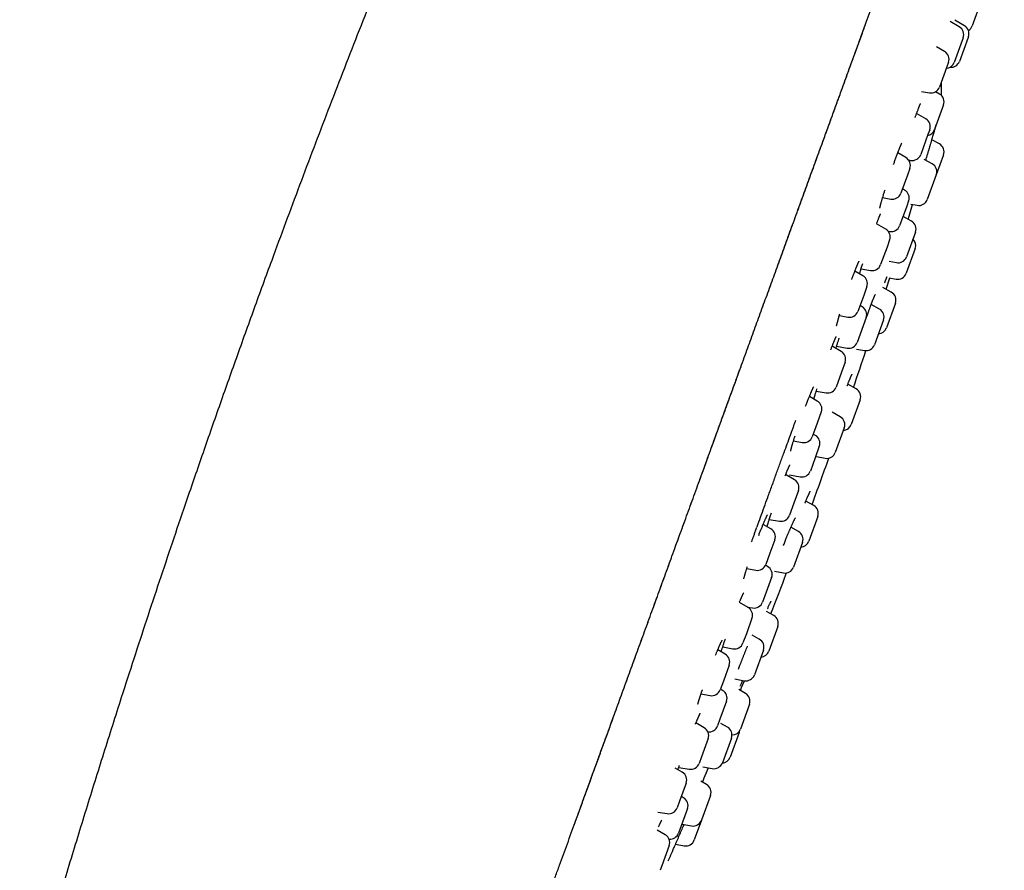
# Model space of a CAD drawing. Header units: millimetres. Extents: x 8 to 562, y 12 to 805.
# Tile 537 of 538: x 500 to 554, y 728 to 775. Entities that reach past the tile are written whole.
import ezdxf

# ---------------------------------------------------------------- set-up
doc = ezdxf.new("R2010")
doc.units = ezdxf.units.MM

msp = doc.modelspace()

# ---------------------------------------------------------------- linework, layer by layer
at = {"color": 7, "linetype": 'Continuous', "lineweight": 30}
for p, q in [((553.162, 775.863), (552.664, 774.497)), ((551.94, 774.447), (551.432, 774.74)), ((552.228, 774.506), (551.687, 774.819)), ((552.104, 773.689), (551.66, 772.47)), ((552.427, 773.845), (551.948, 772.529)), ((552.16, 773.843), (552.104, 773.689)), ((552.448, 773.902), (552.427, 773.845)), ((551.124, 773.081), (550.67, 773.344)), ((551.344, 772.477), (551.253, 772.226)), ((551.253, 772.226), (550.844, 771.105)), ((550.948, 770.641), (550.948, 771.39)), ((549.85, 770.86), (550.288, 770.783)), ((550.849, 770.717), (550.627, 770.844)), ((550.079, 769.333), (549.57, 769.627)), ((551.012, 769.959), (550.569, 768.74)), ((551.068, 770.113), (551.012, 769.959)), ((550.299, 768.729), (550.202, 768.464)), ((550.62, 768.851), (550.629, 768.877)), ((550.202, 768.464), (549.799, 767.356)), ((550.845, 767.944), (550.422, 768.182)), ((548.978, 767.184), (548.526, 767.445)), ((549.125, 767.056), (549.242, 767.035)), ((550.443, 766.839), (549.996, 767.091)), ((551.069, 767.337), (550.667, 766.232)), ((549.198, 766.58), (549.065, 766.218)), ((549.065, 766.218), (548.698, 765.208)), ((550.667, 766.232), (550.167, 764.859)), ((548.909, 765.386), (548.788, 765.456)), ((547.686, 764.966), (548.141, 764.886)), ((549.128, 764.782), (549.023, 764.492)), ((549.023, 764.492), (548.629, 763.409)), ((549.248, 764.606), (549.606, 764.539)), ((549.285, 763.657), (548.825, 763.916)), ((547.855, 763.223), (547.349, 763.515)), ((547.996, 763.101), (548.072, 763.088)), ((549.509, 763.05), (549.009, 761.677)), ((548.075, 762.619), (547.93, 762.22)), ((547.93, 762.22), (547.575, 761.246)), ((549.497, 762.14), (548.997, 760.767)), ((548.049, 761.431), (548.448, 761.357)), ((546.593, 760.632), (546.146, 760.89)), ((546.49, 761.018), (547.019, 760.925)), ((547.877, 759.881), (548.08, 760.514)), ((548.04, 760.521), (548.435, 760.447)), ((541.437, 760.023), (541.469, 760.113)), ((546.813, 760.028), (546.635, 759.541)), ((548.169, 759.716), (547.704, 759.977)), ((546.635, 759.541), (546.313, 758.655)), ((541.021, 758.88), (541.077, 759.036)), ((546.552, 758.911), (546.431, 758.98)), ((547.51, 758.782), (547.051, 759.04)), ((548.394, 759.109), (547.894, 757.737)), ((545.284, 758.417), (545.756, 758.334)), ((546.771, 758.307), (546.605, 757.85)), ((547.735, 758.175), (547.235, 756.802)), ((546.605, 757.85), (546.272, 756.934)), ((545.383, 756.432), (544.884, 756.721)), ((545.13, 756.715), (545.715, 756.612)), ((546.234, 756.564), (546.673, 756.482)), ((545.603, 755.828), (545.404, 755.282)), ((545.404, 755.282), (545.104, 754.455)), ((546.215, 754.349), (545.755, 754.608)), ((544.061, 753.676), (543.622, 753.93)), ((544.001, 754.23), (544.547, 754.134)), ((546.44, 753.742), (545.941, 752.369)), ((544.281, 753.072), (544.056, 752.453)), ((545.334, 752.802), (544.888, 753.053)), ((544.056, 752.453), (543.781, 751.699)), ((545.558, 752.195), (545.058, 750.822)), ((543.952, 751.77), (543.832, 751.839)), ((542.738, 751.464), (543.225, 751.378)), ((544.172, 751.166), (543.94, 750.526)), ((543.94, 750.526), (543.673, 749.793)), ((544.021, 750.591), (544.497, 750.502)), ((542.792, 749.311), (542.302, 749.594)), ((542.486, 749.487), (542.505, 749.548)), ((542.515, 749.577), (543.116, 749.471)), ((543.011, 748.707), (542.756, 748.005)), ((537.005, 747.847), (537.081, 748.056)), ((542.756, 748.005), (542.512, 747.334)), ((543.859, 747.875), (543.42, 748.122)), ((544.084, 747.268), (543.584, 745.895)), ((536.61, 746.762), (536.667, 746.918)), ((541.48, 746.584), (541.052, 746.831)), ((541.396, 747.111), (541.955, 747.013)), ((543.017, 746.438), (542.596, 746.675)), ((541.7, 745.98), (541.425, 745.226)), ((543.242, 745.831), (542.742, 744.458)), ((541.425, 745.226), (541.2, 744.607)), ((541.304, 744.493), (541.182, 744.564)), ((540.144, 744.374), (540.643, 744.286)), ((541.677, 744.232), (542.18, 744.138)), ((535.361, 743.331), (535.561, 743.879)), ((541.524, 743.889), (541.223, 743.063)), ((541.223, 743.063), (541.024, 742.516)), ((540.213, 742.227), (539.736, 742.502)), ((540.18, 742.246), (540.468, 742.195)), ((541.64, 741.777), (541.234, 742.005)), ((540.433, 741.623), (540.121, 740.766)), ((541.865, 741.17), (541.365, 739.797)), ((540.121, 740.766), (539.933, 740.25)), ((540.841, 740.458), (540.451, 740.677)), ((538.948, 739.628), (538.533, 739.868)), ((538.807, 740.029), (539.377, 739.928)), ((541.065, 739.851), (540.565, 738.478)), ((539.168, 739.024), (538.846, 738.139)), ((533.471, 738.136), (533.523, 738.28)), ((538.846, 738.139), (538.668, 737.651)), ((539.486, 738.255), (540.004, 738.158)), ((537.603, 737.42), (538.112, 737.33)), ((538.803, 737.621), (538.682, 737.69)), ((540.066, 737.453), (539.698, 737.659)), ((533.087, 737.081), (533.143, 737.237)), ((539.023, 737.017), (538.658, 736.015)), ((540.291, 736.846), (539.791, 735.473)), ((537.781, 735.545), (537.319, 735.812)), ((537.454, 735.734), (537.461, 735.753)), ((538.658, 736.015), (538.523, 735.644)), ((539.067, 735.583), (538.713, 735.782)), ((539.722, 735.285), (539.223, 733.912)), ((538.001, 734.941), (537.636, 733.939)), ((539.291, 734.976), (538.791, 733.603)), ((537.636, 733.939), (537.501, 733.568)), ((536.563, 733.076), (536.163, 733.307)), ((536.368, 733.348), (536.945, 733.247)), ((537.711, 733.38), (538.229, 733.283)), ((537.891, 733.017), (537.9, 733.042)), ((536.783, 732.472), (536.415, 731.462)), ((537.908, 732.401), (537.592, 732.579)), ((536.415, 731.462), (536.283, 731.099)), ((536.634, 731.662), (536.514, 731.732)), ((538.133, 731.794), (537.633, 730.421)), ((535.212, 730.868), (535.727, 730.778)), ((536.854, 731.058), (536.434, 729.903)), ((537.633, 730.421), (537.231, 729.316)), ((535.621, 729.61), (535.175, 729.868)), ((536.434, 729.903), (536.354, 729.686)), ((536.567, 730.195), (537.071, 730.101)), ((535.841, 729.006), (535.429, 727.875)), ((536.19, 729.085), (536.669, 728.996)), ((535.786, 728.154), (535.903, 728.42)), ((535.903, 728.419), (535.913, 728.445)), ((535.429, 727.875), (535.341, 727.634))]:
    msp.add_line(p, q, dxfattribs=at)
at = {"color": 7, "linetype": 'Continuous', "lineweight": 30, "flags": 128}
for points in [[(550.629, 768.877), (550.649, 768.948), (550.667, 769.008)], [(549.099, 763.761), (549.155, 763.944), (549.352, 764.586)], [(541.776, 749.612), (541.776, 749.611), (541.775, 749.612)], [(539.792, 737.606), (539.861, 737.778), (540.014, 738.156)]]:
    msp.add_lwpolyline(points, dxfattribs=at)
at = {"color": 7, "linetype": 'Continuous', "lineweight": 30}
for centre, radius, start, end in [((551.69, 774.014), 0.5, 340, 60), ((551.978, 774.073), 0.5, 340, 60), ((552.194, 774.668), 0.5, 300.7188, 340), ((550.874, 772.648), 0.5, 340, 60), ((551.191, 772.641), 0.5, 273.5782, 340), ((551.478, 772.7), 0.5, 264.584, 340), ((550.374, 771.276), 0.5, 260, 340), ((550.599, 770.284), 0.5, 340, 60), ((549.829, 768.9), 0.5, 340, 60), ((550.099, 768.911), 0.5, 280, 340), ((550.599, 767.508), 0.5, 340, 60.5852), ((548.728, 766.751), 0.5, 340, 60), ((549.329, 767.527), 0.5, 260, 340), ((550.197, 766.403), 0.5, 340, 60.5852), ((548.659, 764.953), 0.5, 340, 60), ((548.228, 765.379), 0.5, 260, 340), ((549.698, 765.03), 0.5, 259.4148, 340), ((549.039, 763.221), 0.5, 340, 60.5852), ((547.605, 762.79), 0.5, 340, 60), ((548.159, 763.58), 0.5, 260, 340), ((549.027, 762.311), 0.5, 340, 46.4218), ((548.539, 761.848), 0.5, 259.4148, 340), ((547.105, 761.417), 0.5, 260, 340), ((546.343, 760.199), 0.5, 340, 60), ((548.527, 760.938), 0.5, 259.3406, 340), ((547.924, 759.28), 0.5, 340, 60.6594), ((546.302, 758.478), 0.5, 340, 60), ((547.265, 758.346), 0.5, 340, 60.5852), ((545.843, 758.826), 0.5, 260, 340), ((547.424, 757.908), 0.5, 273.5782, 340), ((545.802, 757.105), 0.5, 260, 340), ((240.932, 858.688), 322.456, 341.13612, 341.51909), ((546.765, 756.973), 0.5, 259.4148, 340), ((545.133, 755.999), 0.5, 340, 60), ((544.634, 754.626), 0.5, 260, 340), ((545.97, 753.913), 0.5, 340, 60.6594), ((543.811, 753.243), 0.5, 340, 60), ((545.088, 752.366), 0.5, 340, 60.5852), ((545.471, 752.54), 0.5, 273.5782, 340), ((543.311, 751.87), 0.5, 260, 340), ((543.702, 751.337), 0.5, 340, 60), ((240.932, 858.688), 322.456, 339.91003, 340.39732), ((544.588, 750.993), 0.5, 259.4148, 340), ((543.203, 749.964), 0.5, 260, 340), ((542.542, 748.878), 0.5, 340, 60), ((543.614, 747.439), 0.5, 340, 60.6594), ((542.042, 747.505), 0.5, 260, 340), ((541.23, 746.151), 0.5, 340, 60), ((542.772, 746.002), 0.5, 340, 60.5852), ((543.114, 746.066), 0.5, 273.5782, 340), ((540.73, 744.778), 0.5, 260, 340), ((541.054, 744.06), 0.5, 340, 60), ((542.272, 744.629), 0.5, 259.4148, 340), ((240.932, 858.688), 322.456, 338.75911, 339.19134), ((540.554, 742.687), 0.5, 260, 340), ((539.963, 741.794), 0.5, 340, 60), ((541.395, 741.341), 0.5, 340, 60.6594), ((539.463, 740.421), 0.5, 260, 340), ((540.595, 740.022), 0.5, 340, 60.5852), ((538.698, 739.195), 0.5, 340, 60), ((540.895, 739.969), 0.5, 273.5782, 340), ((540.096, 738.649), 0.5, 259.4148, 340), ((538.198, 737.822), 0.5, 260, 340), ((538.553, 737.188), 0.5, 340, 60), ((539.821, 737.017), 0.5, 340, 60.6594), ((537.531, 735.112), 0.5, 340, 60), ((538.053, 735.815), 0.5, 262.2681, 340), ((538.821, 735.147), 0.5, 340, 60.5852), ((539.321, 735.644), 0.5, 269.9912, 340), ((539.253, 735.456), 0.5, 340, 351.5362), ((537.031, 733.739), 0.5, 260, 340), ((538.321, 733.774), 0.5, 259.4148, 340), ((538.753, 734.083), 0.5, 273.5252, 340), ((536.313, 732.643), 0.5, 340, 60), ((240.932, 858.688), 322.456, 336.96774, 337.06214), ((537.663, 731.965), 0.5, 340, 60.5852), ((536.384, 731.229), 0.5, 340, 60), ((535.814, 731.27), 0.5, 260, 340), ((537.163, 730.592), 0.5, 259.4148, 340), ((535.371, 729.177), 0.5, 340, 60), ((535.884, 729.857), 0.5, 264.5629, 340), ((536.761, 729.487), 0.5, 259.4148, 340)]:
    msp.add_arc(centre, radius, start, end, dxfattribs=at)
for points, knots in [([(530.943, 803.349), (530.894, 803.24), (530.718, 802.851), (530.418, 802.186), (530.043, 801.355), (529.673, 800.529), (529.269, 799.625), (528.83, 798.641), (528.359, 797.577), (527.837, 796.395), (527.266, 795.092), (526.645, 793.664), (526.024, 792.228), (525.364, 790.687), (524.665, 789.043), (523.928, 787.297), (523.195, 785.543), (522.467, 783.787), (521.746, 782.032), (520.985, 780.164), (520.186, 778.183), (519.351, 776.088), (518.524, 773.994), (517.705, 771.896), (516.899, 769.807), (516.103, 767.724), (515.318, 765.649), (514.54, 763.569), (513.694, 761.279), (512.781, 758.779), (511.807, 756.069), (510.846, 753.356), (509.899, 750.643), (509.032, 748.123), (508.243, 745.796), (507.528, 743.662), (506.819, 741.522), (506.117, 739.374), (505.487, 737.422), (504.927, 735.668), (504.436, 734.115), (503.948, 732.56), (503.465, 731.005), (502.988, 729.453), (502.516, 727.906), (502.085, 726.476), (501.692, 725.163), (501.336, 723.965), (500.984, 722.77), (500.635, 721.574), (500.288, 720.377), (500.004, 719.39), (499.836, 718.802), (499.782, 718.615)], [0, 0, 0, 0, 0.00398, 0.014152, 0.024236, 0.034243, 0.044185, 0.057126, 0.07, 0.082835, 0.100008, 0.11722, 0.134533, 0.151971, 0.172862, 0.193852, 0.214895, 0.235946, 0.256957, 0.277891, 0.302915, 0.327865, 0.352775, 0.377679, 0.402609, 0.427133, 0.451689, 0.476268, 0.500863, 0.532744, 0.564619, 0.596472, 0.628283, 0.660035, 0.684943, 0.709848, 0.734782, 0.75978, 0.784874, 0.802871, 0.820906, 0.838952, 0.856979, 0.874958, 0.89286, 0.910657, 0.924549, 0.938368, 0.952145, 0.965914, 0.979706, 0.993553, 1, 1, 1, 1]), ([(539.71, 755.278), (539.842, 755.641), (540.098, 756.345), (540.478, 757.389), (540.85, 758.411), (541.221, 759.431), (541.593, 760.451), (541.963, 761.47), (542.345, 762.518), (542.736, 763.594), (543.139, 764.699), (543.54, 765.802), (543.941, 766.903), (544.295, 767.876), (544.603, 768.721), (544.864, 769.439), (545.125, 770.155), (545.385, 770.87), (545.644, 771.581), (545.889, 772.257), (546.122, 772.895), (546.341, 773.498), (546.56, 774.098), (546.777, 774.696), (546.993, 775.29), (547.208, 775.88), (547.416, 776.451), (547.616, 777.001), (547.809, 777.531), (548.001, 778.058), (548.191, 778.58), (548.379, 779.097), (548.562, 779.601), (548.741, 780.092), (548.915, 780.571), (549.088, 781.044), (549.258, 781.511), (549.426, 781.973), (549.592, 782.428), (549.755, 782.877), (549.919, 783.327), (550.082, 783.776), (550.245, 784.224), (550.405, 784.664), (550.562, 785.096), (550.716, 785.518), (550.867, 785.931), (551.013, 786.335), (551.157, 786.728), (551.296, 787.111), (551.432, 787.485), (551.564, 787.848), (551.69, 788.195), (551.811, 788.525), (551.925, 788.84), (552.036, 789.145), (552.144, 789.442), (552.248, 789.726), (552.346, 789.997), (552.441, 790.256), (552.532, 790.507), (552.62, 790.749), (552.705, 790.983), (552.792, 791.221), (552.88, 791.462), (552.968, 791.705), (553.052, 791.937), (553.133, 792.159), (553.211, 792.372), (553.285, 792.576), (553.355, 792.769), (553.422, 792.953), (553.485, 793.126), (553.545, 793.291), (553.605, 793.455), (553.664, 793.618), (553.722, 793.777), (553.777, 793.926), (553.827, 794.065), (553.874, 794.195), (553.923, 794.328), (553.971, 794.461), (554.019, 794.594), (554.065, 794.719), (554.112, 794.849), (554.16, 794.98), (554.207, 795.11), (554.25, 795.228), (554.289, 795.333), (554.323, 795.427), (554.353, 795.509), (554.377, 795.577), (554.397, 795.632), (554.413, 795.676), (554.426, 795.71), (554.434, 795.734), (554.44, 795.749), (554.441, 795.751), (554.441, 795.752)], [0, 0, 0, 0, 0.015436, 0.029916, 0.044398, 0.058881, 0.073365, 0.087849, 0.102332, 0.118097, 0.133862, 0.149627, 0.165391, 0.181155, 0.191477, 0.201799, 0.212121, 0.222445, 0.232768, 0.243089, 0.251936, 0.260781, 0.269625, 0.278472, 0.287321, 0.29617, 0.305019, 0.31313, 0.321239, 0.329348, 0.337456, 0.345566, 0.353677, 0.361419, 0.369162, 0.376905, 0.384646, 0.392387, 0.400126, 0.407866, 0.415608, 0.423719, 0.43183, 0.439942, 0.448054, 0.456166, 0.464279, 0.47239, 0.4805, 0.488607, 0.496714, 0.504821, 0.512928, 0.520573, 0.528219, 0.535866, 0.543513, 0.551162, 0.558521, 0.565881, 0.573241, 0.5806, 0.587958, 0.595315, 0.603984, 0.612651, 0.62132, 0.629989, 0.638836, 0.647683, 0.65653, 0.665377, 0.674222, 0.68307, 0.691918, 0.702242, 0.712567, 0.722891, 0.733212, 0.743531, 0.753852, 0.766016, 0.77818, 0.790344, 0.802508, 0.818308, 0.834112, 0.849915, 0.865715, 0.881513, 0.89731, 0.913108, 0.92759, 0.942071, 0.956554, 0.971036, 0.985519, 1, 1, 1, 1]), ([(542.911, 764.072), (542.928, 764.12), (543.069, 764.509), (543.335, 765.238), (543.707, 766.261), (544.036, 767.165), (544.322, 767.95), (544.565, 768.617), (544.807, 769.282), (545.049, 769.947), (545.29, 770.609), (545.536, 771.285), (545.787, 771.974), (546.042, 772.676), (546.296, 773.373), (546.526, 774.006), (546.671, 774.405), (546.733, 774.574)], [0, 0, 0, 0, 0.013289, 0.109637, 0.20601, 0.302381, 0.365469, 0.428538, 0.491584, 0.55464, 0.617712, 0.680791, 0.748229, 0.815664, 0.883093, 0.95052, 1, 1, 1, 1]), ([(549.49, 769.407), (549.496, 769.423), (549.509, 769.46), (549.53, 769.517), (549.552, 769.578), (549.575, 769.641), (549.6, 769.707), (549.625, 769.775), (549.651, 769.843), (549.675, 769.905), (549.695, 769.957), (549.711, 769.998), (549.725, 770.033), (549.737, 770.062), (549.747, 770.086), (549.756, 770.107), (549.764, 770.126), (549.772, 770.144), (549.78, 770.161), (549.785, 770.173), (549.789, 770.18), (549.792, 770.186), (549.792, 770.185), (549.791, 770.185)], [0, 0, 0, 0, 0.038589, 0.086608, 0.135438, 0.189629, 0.249158, 0.314013, 0.384177, 0.459529, 0.518139, 0.57167, 0.620138, 0.663556, 0.701936, 0.737845, 0.775871, 0.816091, 0.85922, 0.908304, 0.942151, 0.978407, 1, 1, 1, 1]), ([(550.084, 767.041), (550.092, 767.07), (550.12, 767.162), (550.165, 767.316), (550.22, 767.501), (550.274, 767.681), (550.325, 767.854), (550.373, 768.016), (550.418, 768.169), (550.46, 768.311), (550.499, 768.44), (550.532, 768.553), (550.561, 768.651), (550.586, 768.732), (550.605, 768.797), (550.619, 768.844), (550.626, 768.87), (550.63, 768.881), (550.629, 768.877), (550.629, 768.877)], [0, 0, 0, 0, 0.029901, 0.093836, 0.158452, 0.224377, 0.288673, 0.352755, 0.417212, 0.482632, 0.547413, 0.611694, 0.676002, 0.740855, 0.805905, 0.870407, 0.934838, 0.99967, 1, 1, 1, 1]), ([(548.291, 766.804), (548.295, 766.816), (548.31, 766.859), (548.336, 766.931), (548.37, 767.027), (548.406, 767.124), (548.442, 767.224), (548.479, 767.321), (548.515, 767.419), (548.552, 767.516), (548.583, 767.594), (548.606, 767.654), (548.623, 767.695), (548.637, 767.731), (548.649, 767.76), (548.659, 767.783), (548.666, 767.8), (548.672, 767.814), (548.677, 767.828), (548.684, 767.844), (548.693, 767.864), (548.702, 767.886), (548.713, 767.909), (548.725, 767.935), (548.737, 767.962), (548.747, 767.982), (548.753, 767.993), (548.755, 767.997), (548.755, 767.996), (548.755, 767.996)], [0, 0, 0, 0, 0.0187916, 0.0689891, 0.1167581, 0.1766737, 0.2330639, 0.2920658, 0.3547755, 0.4212028, 0.4913564, 0.5278407, 0.5634233, 0.5944758, 0.6209018, 0.6427012, 0.6598731, 0.6712389, 0.6850995, 0.7034423, 0.7262646, 0.7535636, 0.7849564, 0.8168702, 0.8718556, 0.925727, 0.9609037, 0.9955078, 1, 1, 1, 1]), ([(547.533, 764.387), (547.533, 764.387), (547.533, 764.386), (547.534, 764.39), (547.535, 764.4), (547.538, 764.416), (547.542, 764.435), (547.547, 764.458), (547.553, 764.483), (547.56, 764.511), (547.566, 764.537), (547.572, 764.559), (547.576, 764.577), (547.581, 764.593), (547.585, 764.609), (547.59, 764.629), (547.597, 764.654), (547.605, 764.684), (547.617, 764.729), (547.634, 764.788), (547.655, 764.86), (547.676, 764.931), (547.697, 765.001), (547.719, 765.074), (547.743, 765.152), (547.769, 765.237), (547.795, 765.321), (547.812, 765.376), (547.82, 765.402)], [0, 0, 0, 0, 0.003906, 0.043434, 0.084995, 0.127528, 0.169433, 0.21068, 0.251254, 0.29038, 0.324273, 0.352409, 0.371934, 0.387264, 0.403439, 0.423822, 0.448415, 0.477222, 0.50971, 0.572948, 0.631713, 0.685984, 0.735745, 0.784818, 0.83855, 0.89699, 0.952005, 1, 1, 1, 1]), ([(547.364, 763.555), (547.364, 763.556), (547.375, 763.585), (547.397, 763.639), (547.425, 763.712), (547.451, 763.776), (547.473, 763.829), (547.492, 763.876), (547.508, 763.914), (547.522, 763.946), (547.534, 763.973), (547.544, 763.996), (547.554, 764.017), (547.562, 764.034), (547.568, 764.047), (547.573, 764.056), (547.575, 764.06), (547.575, 764.059), (547.574, 764.059)], [0, 0, 0, 0, 0.003039, 0.101798, 0.204373, 0.289207, 0.371839, 0.447896, 0.51736, 0.580222, 0.638965, 0.697011, 0.754696, 0.818093, 0.889471, 0.938098, 0.986967, 1, 1, 1, 1]), ([(541.842, 761.138), (541.967, 761.48), (542.216, 762.164), (542.495, 762.929), (542.649, 763.353), (542.679, 763.435)], [0, 0, 0, 0, 0.4460895, 0.8926672, 1, 1, 1, 1]), ([(545.969, 760.428), (545.979, 760.453), (546, 760.511), (546.033, 760.598), (546.067, 760.688), (546.102, 760.777), (546.135, 760.862), (546.166, 760.941), (546.193, 761.008), (546.215, 761.063), (546.233, 761.107), (546.248, 761.143), (546.262, 761.175), (546.274, 761.204), (546.285, 761.231), (546.296, 761.256), (546.307, 761.28), (546.318, 761.305), (546.33, 761.331), (546.341, 761.355), (546.352, 761.378), (546.363, 761.398), (546.37, 761.414), (546.377, 761.425), (546.38, 761.43), (546.381, 761.433), (546.381, 761.432), (546.381, 761.432)], [0, 0, 0, 0, 0.047382, 0.107131, 0.167716, 0.224788, 0.290668, 0.350479, 0.404213, 0.451856, 0.48936, 0.522588, 0.553613, 0.582592, 0.612208, 0.638807, 0.668372, 0.700905, 0.736403, 0.775747, 0.816763, 0.861395, 0.909595, 0.940068, 0.969469, 0.99708, 1, 1, 1, 1]), ([(546.407, 760.74), (546.41, 760.751), (546.418, 760.78), (546.435, 760.836), (546.457, 760.91), (546.484, 760.998), (546.515, 761.099), (546.548, 761.205), (546.571, 761.28), (546.583, 761.315)], [0, 0, 0, 0, 0.072824, 0.191346, 0.336901, 0.493965, 0.662441, 0.842198, 1, 1, 1, 1]), ([(547.797, 760.233), (547.802, 760.246), (547.813, 760.277), (547.83, 760.321), (547.846, 760.364), (547.86, 760.4), (547.872, 760.43), (547.883, 760.457), (547.893, 760.481), (547.902, 760.504), (547.911, 760.526), (547.92, 760.545), (547.925, 760.557), (547.928, 760.562), (547.93, 760.566), (547.929, 760.565), (547.929, 760.565)], [0, 0, 0, 0, 0.070193, 0.162892, 0.249248, 0.328457, 0.400523, 0.465449, 0.535453, 0.610336, 0.69329, 0.78353, 0.875979, 0.934372, 0.993185, 1, 1, 1, 1]), ([(546.68, 757.995), (546.688, 758.021), (546.709, 758.084), (546.742, 758.179), (546.78, 758.291), (546.82, 758.404), (546.86, 758.519), (546.895, 758.618), (546.926, 758.703), (546.954, 758.779), (546.981, 758.855), (547.006, 758.92), (547.026, 758.974), (547.042, 759.017), (547.059, 759.061), (547.076, 759.104), (547.091, 759.144), (547.104, 759.177), (547.115, 759.204), (547.123, 759.224), (547.13, 759.242), (547.137, 759.259), (547.145, 759.279), (547.155, 759.305), (547.168, 759.336), (547.182, 759.37), (547.197, 759.404), (547.21, 759.434), (547.222, 759.461), (547.232, 759.483), (547.24, 759.501), (547.247, 759.515), (547.252, 759.527), (547.256, 759.536), (547.261, 759.544), (547.265, 759.553), (547.27, 759.562), (547.274, 759.571), (547.279, 759.579), (547.282, 759.584), (547.282, 759.584), (547.282, 759.584)], [0, 0, 0, 0, 0.032969, 0.078324, 0.121642, 0.176251, 0.227288, 0.274771, 0.311921, 0.346903, 0.384017, 0.424588, 0.447221, 0.470802, 0.49533, 0.520805, 0.545662, 0.567255, 0.58305, 0.596446, 0.607444, 0.617361, 0.631407, 0.650112, 0.673472, 0.701478, 0.73038, 0.758614, 0.784144, 0.806974, 0.827107, 0.844258, 0.858812, 0.87077, 0.881822, 0.896675, 0.914014, 0.933834, 0.954705, 0.980866, 1, 1, 1, 1]), ([(545.131, 757.844), (545.131, 757.844), (545.131, 757.844), (545.132, 757.848), (545.133, 757.858), (545.136, 757.874), (545.141, 757.897), (545.147, 757.922), (545.154, 757.951), (545.162, 757.983), (545.17, 758.015), (545.178, 758.047), (545.187, 758.078), (545.196, 758.111), (545.206, 758.149), (545.219, 758.194), (545.233, 758.243), (545.253, 758.312), (545.28, 758.402), (545.304, 758.48), (545.316, 758.519)], [0, 0, 0, 0, 0.018078, 0.055239, 0.094852, 0.160138, 0.22078, 0.276739, 0.337655, 0.392194, 0.442854, 0.489992, 0.533589, 0.574335, 0.620276, 0.672825, 0.726662, 0.780884, 0.890529, 1, 1, 1, 1]), ([(544.802, 756.512), (544.809, 756.53), (544.828, 756.578), (544.856, 756.65), (544.886, 756.726), (544.913, 756.794), (544.938, 756.856), (544.961, 756.913), (544.982, 756.963), (545.001, 757.007), (545.013, 757.037), (545.022, 757.056), (545.026, 757.067), (545.031, 757.077), (545.035, 757.088), (545.041, 757.101), (545.047, 757.115), (545.055, 757.132), (545.063, 757.151), (545.073, 757.172), (545.083, 757.193), (545.092, 757.213), (545.1, 757.227), (545.106, 757.239), (545.111, 757.248), (545.114, 757.255), (545.116, 757.258), (545.116, 757.258), (545.116, 757.258)], [0, 0, 0, 0, 0.043947, 0.115209, 0.182, 0.244336, 0.302233, 0.361824, 0.415878, 0.464431, 0.508498, 0.523065, 0.537138, 0.550716, 0.564344, 0.582052, 0.604211, 0.631089, 0.662678, 0.697461, 0.745358, 0.788473, 0.826812, 0.860385, 0.89183, 0.929263, 0.973193, 1, 1, 1, 1]), ([(545.094, 756.6), (545.095, 756.604), (545.102, 756.628), (545.117, 756.676), (545.139, 756.746), (545.164, 756.821), (545.189, 756.901), (545.215, 756.979), (545.239, 757.054), (545.26, 757.117), (545.273, 757.157), (545.278, 757.171)], [0, 0, 0, 0, 0.0255284, 0.1549099, 0.2789313, 0.4263773, 0.5653856, 0.6959511, 0.818085, 0.9321105, 1, 1, 1, 1]), ([(537.446, 749.059), (537.478, 749.146), (537.655, 749.633), (537.964, 750.482), (538.373, 751.605), (538.769, 752.692), (539.164, 753.779), (539.517, 754.749), (539.738, 755.357), (539.828, 755.602)], [0, 0, 0, 0, 0.040072, 0.223087, 0.389101, 0.555132, 0.721197, 0.887315, 1, 1, 1, 1]), ([(522.593, 708.251), (522.613, 708.306), (522.653, 708.416), (522.717, 708.591), (522.784, 708.774), (522.853, 708.965), (522.925, 709.164), (523.001, 709.37), (523.078, 709.583), (523.159, 709.806), (523.244, 710.039), (523.333, 710.284), (523.427, 710.54), (523.523, 710.807), (523.624, 711.083), (523.728, 711.369), (523.836, 711.665), (523.947, 711.97), (524.062, 712.286), (524.18, 712.611), (524.302, 712.945), (524.427, 713.29), (524.556, 713.644), (524.688, 714.007), (524.82, 714.37), (524.952, 714.731), (525.082, 715.089), (525.215, 715.455), (525.351, 715.829), (525.49, 716.209), (525.635, 716.609), (525.787, 717.027), (525.947, 717.464), (526.109, 717.909), (526.273, 718.361), (526.439, 718.817), (526.606, 719.277), (526.775, 719.74), (526.946, 720.209), (527.12, 720.687), (527.297, 721.173), (527.477, 721.668), (527.659, 722.168), (527.843, 722.673), (528.028, 723.182), (528.215, 723.696), (528.413, 724.242), (528.624, 724.82), (528.847, 725.433), (529.071, 726.049), (529.297, 726.669), (529.524, 727.293), (529.748, 727.907), (529.968, 728.512), (530.185, 729.108), (530.402, 729.705), (530.62, 730.305), (530.861, 730.965), (531.123, 731.687), (531.408, 732.47), (531.694, 733.255), (531.98, 734.04), (532.266, 734.826), (532.552, 735.613), (532.875, 736.5), (533.234, 737.486), (533.629, 738.573), (534.025, 739.661), (534.425, 740.757), (534.827, 741.862), (535.232, 742.976), (535.638, 744.09), (536.044, 745.205), (536.45, 746.321), (536.856, 747.437), (537.262, 748.553), (537.669, 749.67), (538.075, 750.787), (538.482, 751.904), (538.888, 753.02), (539.294, 754.137), (539.565, 754.88), (539.7, 755.252)], [0, 0, 0, 0, 0.009915, 0.019832, 0.02975, 0.039666, 0.049582, 0.059319, 0.069053, 0.078786, 0.088519, 0.098455, 0.108392, 0.118331, 0.128271, 0.138211, 0.14815, 0.158088, 0.168026, 0.177962, 0.187897, 0.197832, 0.207766, 0.217701, 0.227636, 0.236745, 0.245857, 0.254969, 0.26408, 0.273189, 0.282298, 0.292212, 0.302127, 0.31204, 0.321954, 0.331867, 0.341603, 0.351341, 0.36108, 0.37082, 0.38076, 0.390699, 0.400637, 0.410574, 0.420509, 0.430444, 0.440378, 0.45197, 0.463562, 0.475156, 0.48675, 0.498344, 0.509936, 0.520865, 0.531793, 0.542722, 0.553653, 0.564584, 0.578753, 0.592921, 0.607085, 0.621247, 0.635408, 0.649571, 0.663736, 0.683214, 0.702689, 0.722163, 0.741639, 0.761515, 0.781391, 0.801265, 0.821138, 0.841011, 0.860884, 0.880758, 0.900633, 0.92051, 0.940385, 0.960258, 0.980129, 1, 1, 1, 1]), ([(545.723, 754.523), (545.725, 754.531), (545.74, 754.568), (545.765, 754.634), (545.794, 754.707), (545.818, 754.767), (545.837, 754.814), (545.854, 754.857), (545.869, 754.893), (545.881, 754.923), (545.891, 754.945), (545.898, 754.962), (545.905, 754.978), (545.912, 754.994), (545.92, 755.014), (545.93, 755.036), (545.941, 755.061), (545.952, 755.085), (545.962, 755.106), (545.969, 755.121), (545.974, 755.131), (545.977, 755.139), (545.981, 755.146), (545.985, 755.154), (545.989, 755.16), (545.991, 755.165), (545.991, 755.165), (545.991, 755.165)], [0, 0, 0, 0, 0.019384, 0.103759, 0.191797, 0.243766, 0.296947, 0.348351, 0.392705, 0.429901, 0.459933, 0.482852, 0.502083, 0.527419, 0.558851, 0.596373, 0.639423, 0.692709, 0.739159, 0.778784, 0.801951, 0.826752, 0.856252, 0.890425, 0.927869, 0.96972, 1, 1, 1, 1]), ([(543.413, 753.397), (543.422, 753.42), (543.444, 753.478), (543.48, 753.571), (543.52, 753.674), (543.558, 753.77), (543.592, 753.855), (543.623, 753.931), (543.65, 753.997), (543.674, 754.055), (543.695, 754.105), (543.713, 754.148), (543.726, 754.178), (543.735, 754.199), (543.743, 754.216), (543.752, 754.237), (543.764, 754.263), (543.777, 754.294), (543.791, 754.325), (543.804, 754.352), (543.815, 754.375), (543.824, 754.394), (543.832, 754.41), (543.839, 754.423), (543.846, 754.436), (543.853, 754.449), (543.858, 754.458), (543.861, 754.463), (543.863, 754.466), (543.863, 754.467), (543.864, 754.468), (543.864, 754.468), (543.864, 754.468)], [0, 0, 0, 0, 0.039858, 0.102294, 0.169379, 0.231936, 0.289979, 0.343518, 0.392557, 0.437093, 0.477135, 0.512782, 0.545199, 0.557181, 0.572805, 0.593912, 0.620484, 0.657279, 0.695892, 0.731553, 0.764276, 0.794075, 0.820963, 0.844951, 0.866049, 0.90658, 0.940281, 0.951666, 0.962224, 0.976745, 0.997175, 1, 1, 1, 1]), ([(543.871, 753.786), (543.871, 753.788), (543.873, 753.796), (543.877, 753.811), (543.882, 753.829), (543.886, 753.844), (543.89, 753.856), (543.893, 753.869), (543.899, 753.887), (543.906, 753.913), (543.915, 753.945), (543.927, 753.985), (543.941, 754.034), (543.958, 754.091), (543.978, 754.154), (543.999, 754.221), (544.018, 754.284), (544.032, 754.327), (544.038, 754.346)], [0, 0, 0, 0, 0.015417, 0.067195, 0.114462, 0.149386, 0.172256, 0.195272, 0.235991, 0.288172, 0.351808, 0.426879, 0.513357, 0.611203, 0.71709, 0.820196, 0.919682, 1, 1, 1, 1]), ([(542.57, 751.792), (542.595, 751.861), (542.643, 751.994), (542.714, 752.188), (542.781, 752.372), (542.83, 752.505), (542.856, 752.576), (542.861, 752.59)], [0, 0, 0, 0, 0.256524, 0.499959, 0.730337, 0.94769, 1, 1, 1, 1]), ([(541.776, 749.612), (541.85, 749.814), (541.998, 750.219), (542.203, 750.783), (542.393, 751.303), (542.509, 751.62), (542.567, 751.779)], [0, 0, 0, 0, 0.27999, 0.560002, 0.78001, 1, 1, 1, 1]), ([(542.582, 750.893), (542.582, 750.893), (542.582, 750.893), (542.582, 750.894), (542.582, 750.896), (542.583, 750.9), (542.584, 750.905), (542.585, 750.914), (542.587, 750.926), (542.59, 750.939), (542.594, 750.954), (542.598, 750.973), (542.604, 750.996), (542.611, 751.026), (542.62, 751.061), (542.629, 751.096), (542.638, 751.127), (542.645, 751.151), (542.65, 751.17), (542.655, 751.186), (542.66, 751.204), (542.667, 751.229), (542.677, 751.264), (542.692, 751.312), (542.709, 751.371), (542.73, 751.439), (542.752, 751.507), (542.773, 751.576), (542.798, 751.653), (542.816, 751.709), (542.827, 751.742)], [0, 0, 0, 0, 0.011501, 0.033627, 0.049184, 0.06281, 0.077536, 0.10968, 0.146114, 0.172448, 0.203178, 0.23869, 0.279005, 0.324143, 0.374124, 0.427939, 0.461244, 0.489021, 0.511251, 0.527923, 0.541438, 0.569251, 0.60412, 0.646047, 0.704692, 0.76356, 0.820524, 0.875497, 0.928353, 1, 1, 1, 1]), ([(542.277, 749.533), (542.287, 749.558), (542.312, 749.618), (542.341, 749.69), (542.367, 749.751), (542.386, 749.796), (542.404, 749.837), (542.418, 749.871), (542.43, 749.898), (542.439, 749.919), (542.447, 749.935), (542.453, 749.95), (542.461, 749.967), (542.469, 749.986), (542.479, 750.008), (542.49, 750.031), (542.501, 750.054), (542.511, 750.074), (542.518, 750.088), (542.523, 750.098), (542.527, 750.106), (542.531, 750.114), (542.535, 750.121), (542.539, 750.128), (542.542, 750.132), (542.542, 750.133), (542.542, 750.133)], [0, 0, 0, 0, 0.076116, 0.177603, 0.230605, 0.285125, 0.336732, 0.381084, 0.418156, 0.44793, 0.47075, 0.491333, 0.518084, 0.550996, 0.590057, 0.634272, 0.688157, 0.735118, 0.775171, 0.798655, 0.824061, 0.85397, 0.88835, 0.925673, 0.96741, 1, 1, 1, 1]), ([(540.716, 746.695), (540.782, 746.876), (540.914, 747.239), (541.111, 747.783), (541.321, 748.36), (541.543, 748.97), (541.698, 749.398), (541.776, 749.612)], [0, 0, 0, 0, 0.186681, 0.373358, 0.560014, 0.780013, 1, 1, 1, 1]), ([(543.372, 748.005), (543.377, 748.017), (543.39, 748.049), (543.411, 748.101), (543.436, 748.16), (543.46, 748.218), (543.483, 748.271), (543.503, 748.318), (543.52, 748.357), (543.534, 748.389), (543.546, 748.415), (543.557, 748.439), (543.569, 748.466), (543.584, 748.499), (543.6, 748.535), (543.617, 748.57), (543.632, 748.6), (543.644, 748.625), (543.654, 748.644), (543.662, 748.658), (543.667, 748.667), (543.67, 748.673), (543.671, 748.674), (543.671, 748.674), (543.671, 748.674)], [0, 0, 0, 0, 0.032709, 0.087308, 0.143741, 0.202027, 0.259773, 0.311151, 0.35587, 0.393907, 0.425244, 0.454641, 0.491299, 0.535436, 0.597672, 0.66048, 0.720438, 0.777533, 0.832656, 0.878571, 0.924501, 0.967978, 0.997577, 1, 1, 1, 1]), ([(540.807, 746.221), (540.818, 746.25), (540.842, 746.31), (540.876, 746.399), (540.914, 746.494), (540.953, 746.589), (540.991, 746.684), (541.026, 746.769), (541.058, 746.847), (541.089, 746.918), (541.117, 746.984), (541.144, 747.047), (541.171, 747.107), (541.194, 747.159), (541.215, 747.205), (541.234, 747.244), (541.252, 747.282), (541.266, 747.309), (541.276, 747.329), (541.283, 747.342), (541.29, 747.354), (541.295, 747.363), (541.299, 747.368), (541.299, 747.369), (541.299, 747.369)], [0, 0, 0, 0, 0.047619, 0.09954, 0.149175, 0.21181, 0.270416, 0.325006, 0.376137, 0.426707, 0.477119, 0.527488, 0.579607, 0.634285, 0.67805, 0.724405, 0.774048, 0.827913, 0.85641, 0.885933, 0.916184, 0.944439, 0.978004, 1, 1, 1, 1]), ([(541.271, 746.704), (541.273, 746.711), (541.279, 746.731), (541.289, 746.766), (541.302, 746.81), (541.317, 746.86), (541.335, 746.92), (541.358, 746.992), (541.383, 747.072), (541.412, 747.161), (541.445, 747.263), (541.48, 747.366), (541.504, 747.437), (541.514, 747.468)], [0, 0, 0, 0, 0.041511, 0.118337, 0.190187, 0.261581, 0.356779, 0.452016, 0.552088, 0.660279, 0.776635, 0.901212, 1, 1, 1, 1]), ([(542.184, 745.662), (542.186, 745.666), (542.202, 745.709), (542.234, 745.791), (542.278, 745.903), (542.319, 746.008), (542.358, 746.105), (542.394, 746.195), (542.428, 746.278), (542.459, 746.354), (542.488, 746.423), (542.514, 746.485), (542.539, 746.543), (542.563, 746.598), (542.586, 746.652), (542.608, 746.704), (542.632, 746.757), (542.657, 746.812), (542.682, 746.869), (542.708, 746.925), (542.734, 746.98), (542.758, 747.028), (542.778, 747.068), (542.795, 747.102), (542.811, 747.132), (542.825, 747.157), (542.835, 747.174), (542.841, 747.184), (542.845, 747.19), (542.848, 747.195), (542.85, 747.199), (542.851, 747.201), (542.851, 747.2), (542.851, 747.2)], [0, 0, 0, 0, 0.004565, 0.057138, 0.107105, 0.154483, 0.199283, 0.241513, 0.281181, 0.31829, 0.35284, 0.384831, 0.414937, 0.444957, 0.47497, 0.505041, 0.537366, 0.573028, 0.611748, 0.652867, 0.696334, 0.741851, 0.778462, 0.815003, 0.851466, 0.887829, 0.921997, 0.937706, 0.952501, 0.966389, 0.979429, 0.994242, 1, 1, 1, 1]), ([(540.416, 745.871), (540.422, 745.889), (540.45, 745.965), (540.499, 746.102), (540.566, 746.287), (540.637, 746.482), (540.686, 746.615), (540.71, 746.684)], [0, 0, 0, 0, 0.065905, 0.279705, 0.506642, 0.746733, 1, 1, 1, 1]), ([(536.196, 745.625), (536.209, 745.659), (536.263, 745.809), (536.318, 745.96), (536.361, 746.076)], [0, 0, 0, 0, 0.226895, 1, 1, 1, 1]), ([(535.78, 744.481), (535.786, 744.497), (535.846, 744.662), (535.906, 744.828), (535.961, 744.978)], [0, 0, 0, 0, 0.097908, 1, 1, 1, 1]), ([(539.983, 743.807), (539.983, 743.807), (539.983, 743.806), (539.984, 743.811), (539.986, 743.821), (539.989, 743.837), (539.994, 743.86), (540.001, 743.891), (540.011, 743.929), (540.023, 743.973), (540.035, 744.018), (540.048, 744.064), (540.061, 744.107), (540.075, 744.153), (540.089, 744.199), (540.106, 744.255), (540.129, 744.325), (540.156, 744.41), (540.175, 744.47), (540.185, 744.5)], [0, 0, 0, 0, 0.011715, 0.056529, 0.107481, 0.163746, 0.218785, 0.29651, 0.368342, 0.43629, 0.505648, 0.562345, 0.617479, 0.666854, 0.71341, 0.760386, 0.839658, 0.92024, 1, 1, 1, 1]), ([(539.747, 742.53), (539.758, 742.555), (539.774, 742.594), (539.796, 742.644), (539.812, 742.682), (539.829, 742.72), (539.845, 742.757), (539.861, 742.792), (539.875, 742.824), (539.887, 742.851), (539.897, 742.872), (539.904, 742.888), (539.911, 742.903), (539.919, 742.92), (539.927, 742.936), (539.935, 742.954), (539.946, 742.976), (539.958, 743), (539.969, 743.021), (539.976, 743.034), (539.98, 743.04), (539.979, 743.039), (539.979, 743.039)], [0, 0, 0, 0, 0.090497, 0.140648, 0.191358, 0.242631, 0.294468, 0.346871, 0.398841, 0.442937, 0.477628, 0.504557, 0.533633, 0.566506, 0.603162, 0.643586, 0.687464, 0.770211, 0.860306, 0.924402, 0.991503, 1, 1, 1, 1]), ([(534.983, 742.29), (534.987, 742.302), (535.046, 742.465), (535.105, 742.628), (535.161, 742.78)], [0, 0, 0, 0, 0.071291, 1, 1, 1, 1]), ([(541.292, 742.138), (541.296, 742.148), (541.313, 742.188), (541.342, 742.251), (541.376, 742.327), (541.41, 742.398), (541.434, 742.45), (541.452, 742.485), (541.463, 742.508), (541.471, 742.523), (541.477, 742.534), (541.481, 742.541), (541.485, 742.549), (541.489, 742.556), (541.493, 742.563), (541.493, 742.564), (541.494, 742.564)], [0, 0, 0, 0, 0.043387, 0.163466, 0.287842, 0.416236, 0.546257, 0.61922, 0.687327, 0.749043, 0.77639, 0.809222, 0.849578, 0.897412, 0.952596, 1, 1, 1, 1]), ([(534.602, 741.245), (534.611, 741.27), (534.664, 741.415), (534.717, 741.56), (534.761, 741.68)], [0, 0, 0, 0, 0.169824, 1, 1, 1, 1]), ([(534.224, 740.207), (534.237, 740.242), (534.282, 740.366), (534.327, 740.489), (534.359, 740.577)], [0, 0, 0, 0, 0.283576, 1, 1, 1, 1]), ([(538.407, 739.567), (538.418, 739.594), (538.439, 739.645), (538.47, 739.717), (538.499, 739.787), (538.528, 739.855), (538.556, 739.92), (538.58, 739.976), (538.602, 740.026), (538.62, 740.068), (538.636, 740.102), (538.647, 740.126), (538.654, 740.143), (538.661, 740.157), (538.668, 740.172), (538.676, 740.19), (538.685, 740.21), (538.695, 740.232), (538.707, 740.256), (538.721, 740.286), (538.737, 740.319), (538.752, 740.348), (538.764, 740.37), (538.772, 740.384), (538.777, 740.394), (538.78, 740.399), (538.783, 740.403), (538.784, 740.405), (538.785, 740.406), (538.784, 740.406), (538.784, 740.406)], [0, 0, 0, 0, 0.058983, 0.1127, 0.168087, 0.225155, 0.282316, 0.333692, 0.378738, 0.421677, 0.456677, 0.483741, 0.49944, 0.512383, 0.531996, 0.552208, 0.576943, 0.606189, 0.639933, 0.675216, 0.739798, 0.798158, 0.842824, 0.883051, 0.918802, 0.937779, 0.955215, 0.97452, 0.998765, 1, 1, 1, 1]), ([(538.719, 739.76), (538.723, 739.773), (538.733, 739.804), (538.751, 739.858), (538.772, 739.924), (538.797, 739.999), (538.824, 740.079), (538.851, 740.16), (538.88, 740.243), (538.911, 740.333), (538.936, 740.406), (538.952, 740.449), (538.955, 740.459)], [0, 0, 0, 0, 0.071192, 0.168914, 0.275121, 0.389806, 0.512968, 0.617608, 0.727672, 0.843162, 0.963667, 1, 1, 1, 1]), ([(539.68, 738.791), (539.681, 738.795), (539.696, 738.835), (539.725, 738.912), (539.771, 739.033), (539.824, 739.168), (539.882, 739.317), (539.941, 739.467), (540.001, 739.615), (540.06, 739.762), (540.12, 739.907), (540.163, 740.011), (540.186, 740.066), (540.19, 740.074)], [0, 0, 0, 0, 0.0110222, 0.0975463, 0.1837655, 0.2982877, 0.4123789, 0.5260917, 0.6394857, 0.7526381, 0.8656539, 0.9784587, 1, 1, 1, 1]), ([(533.849, 739.176), (533.865, 739.219), (533.904, 739.328), (533.944, 739.436), (533.968, 739.502)], [0, 0, 0, 0, 0.396663, 1, 1, 1, 1]), ([(539.78, 737.847), (539.782, 737.852), (539.791, 737.873), (539.808, 737.911), (539.83, 737.96), (539.852, 738.011), (539.875, 738.062), (539.896, 738.108), (539.914, 738.145), (539.922, 738.164), (539.926, 738.172)], [0, 0, 0, 0, 0.034873, 0.149064, 0.277086, 0.41895, 0.574673, 0.744281, 0.890014, 1, 1, 1, 1]), ([(537.435, 736.853), (537.435, 736.853), (537.435, 736.853), (537.435, 736.855), (537.436, 736.86), (537.438, 736.868), (537.44, 736.878), (537.443, 736.891), (537.446, 736.906), (537.45, 736.922), (537.455, 736.94), (537.46, 736.961), (537.467, 736.986), (537.475, 737.014), (537.483, 737.042), (537.491, 737.069), (537.499, 737.094), (537.505, 737.114), (537.51, 737.131), (537.516, 737.149), (537.523, 737.172), (537.533, 737.204), (537.546, 737.246), (537.563, 737.296), (537.581, 737.353), (537.601, 737.412), (537.62, 737.471), (537.64, 737.53), (537.661, 737.591), (537.676, 737.633), (537.683, 737.655)], [0, 0, 0, 0, 0.012081, 0.042142, 0.068352, 0.097354, 0.130592, 0.168033, 0.198617, 0.231303, 0.266104, 0.303032, 0.342104, 0.383325, 0.423731, 0.458907, 0.48882, 0.513477, 0.532886, 0.547816, 0.572617, 0.605804, 0.647351, 0.697225, 0.750458, 0.802314, 0.852808, 0.901955, 0.949769, 1, 1, 1, 1]), ([(537.292, 735.747), (537.299, 735.765), (537.32, 735.814), (537.348, 735.88), (537.376, 735.946), (537.399, 735.998), (537.419, 736.043), (537.436, 736.082), (537.451, 736.115), (537.465, 736.145), (537.478, 736.174), (537.492, 736.204), (537.506, 736.235), (537.52, 736.264), (537.534, 736.291), (537.545, 736.314), (537.555, 736.333), (537.562, 736.346), (537.566, 736.353), (537.566, 736.353), (537.566, 736.353)], [0, 0, 0, 0, 0.052667, 0.143032, 0.205401, 0.265239, 0.319695, 0.368756, 0.412416, 0.450674, 0.494308, 0.543188, 0.597432, 0.655713, 0.715565, 0.776912, 0.839499, 0.900561, 0.959315, 1, 1, 1, 1]), ([(530.564, 730.149), (530.569, 730.165), (530.655, 730.401), (530.821, 730.857), (531.062, 731.52), (531.304, 732.184), (531.547, 732.85), (531.789, 733.517), (532.075, 734.302), (532.396, 735.184), (532.637, 735.845), (532.753, 736.164)], [0, 0, 0, 0, 0.0081, 0.118619, 0.229219, 0.339911, 0.450673, 0.561481, 0.672322, 0.841639, 1, 1, 1, 1]), ([(536.322, 733.215), (536.325, 733.224), (536.336, 733.256), (536.358, 733.319), (536.384, 733.395), (536.403, 733.447), (536.411, 733.47)], [0, 0, 0, 0, 0.11267, 0.424394, 0.751761, 1, 1, 1, 1]), ([(537.891, 733.017), (537.892, 733.018), (537.893, 733.022), (537.905, 733.049), (537.923, 733.094), (537.949, 733.156), (537.98, 733.231), (538.006, 733.293), (538.018, 733.322)], [0, 0, 0, 0, 0.170044, 0.338814, 0.507425, 0.677011, 0.847706, 1, 1, 1, 1]), ([(537.901, 733.042), (537.901, 733.043), (537.901, 733.043), (537.905, 733.053), (537.912, 733.069), (537.921, 733.091), (537.932, 733.117), (537.946, 733.15), (537.962, 733.188), (537.98, 733.232), (537.998, 733.277), (538.012, 733.308), (538.017, 733.322)], [0, 0, 0, 0, 0.093668, 0.206088, 0.314185, 0.418009, 0.517589, 0.612942, 0.72179, 0.824569, 0.921283, 1, 1, 1, 1]), ([(535.252, 730.046), (535.26, 730.065), (535.276, 730.101), (535.298, 730.15), (535.318, 730.194), (535.336, 730.233), (535.351, 730.267), (535.364, 730.294), (535.375, 730.317), (535.385, 730.337), (535.393, 730.354), (535.401, 730.37), (535.408, 730.384), (535.415, 730.397), (535.42, 730.407), (535.424, 730.414), (535.427, 730.42), (535.427, 730.42), (535.428, 730.42)], [0, 0, 0, 0, 0.088218, 0.170239, 0.252949, 0.329751, 0.400094, 0.463956, 0.521318, 0.573836, 0.626088, 0.678331, 0.730554, 0.785393, 0.847909, 0.899879, 0.956162, 1, 1, 1, 1]), ([(535.903, 728.42), (535.903, 728.42), (535.902, 728.417), (535.906, 728.427), (535.917, 728.452), (535.937, 728.497), (535.964, 728.558), (535.997, 728.636), (536.038, 728.73), (536.085, 728.838), (536.139, 728.962), (536.197, 729.097), (536.261, 729.243), (536.328, 729.399), (536.395, 729.553), (536.46, 729.702), (536.521, 729.843), (536.583, 729.985), (536.631, 730.097), (536.659, 730.161), (536.666, 730.177)], [0, 0, 0, 0, 0.000317, 0.06511, 0.129528, 0.194043, 0.259132, 0.323944, 0.388237, 0.452532, 0.517356, 0.582733, 0.647177, 0.711272, 0.77561, 0.828446, 0.880382, 0.931738, 0.982836, 1, 1, 1, 1])]:
    msp.add_open_spline(points, degree=3, knots=knots, dxfattribs=at)

doc.saveas('drawing.dxf')
